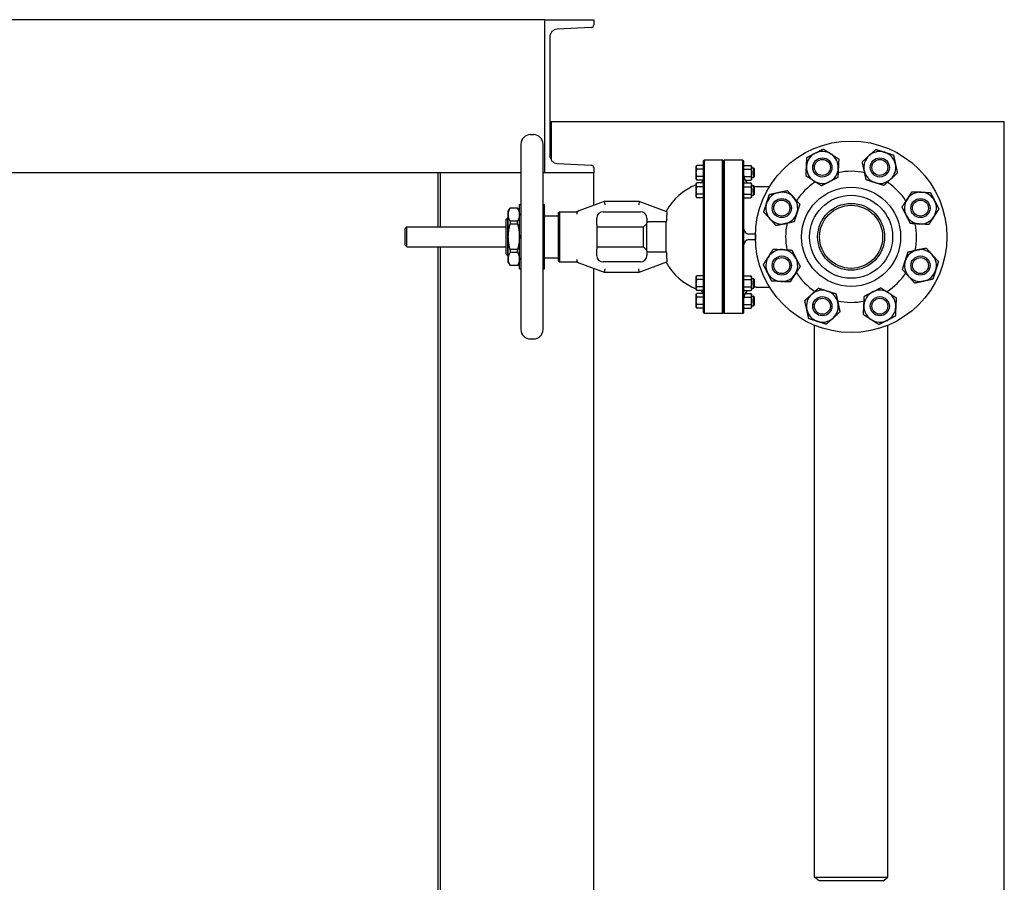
# Model space of a CAD drawing. Header units: inches. Extents: x 18 to 846, y -67 to 561.
# Tile 583 of 656: x 761 to 800, y 313 to 347. Entities that reach past the tile are written whole.
import ezdxf

# ---------------------------------------------------------------- set-up
doc = ezdxf.new("R2010")
doc.units = ezdxf.units.IN
doc.header["$LTSCALE"] = 24
doc.header["$MEASUREMENT"] = 0
doc.layers.add('Visible (ANSI)', color=7, linetype='Continuous', lineweight=30)

msp = doc.modelspace()

# ---------------------------------------------------------------- linework, layer by layer
at = {"layer": 'Visible (ANSI)'}
for p, q in [((781.5808, 347.16786), (670.8308, 347.16786)), ((781.5808, 341.16786), (781.5808, 347.16786)), ((781.5808, 347.16786), (783.5008, 347.16786)), ((783.5008, 347.16786), (783.5008, 346.96082)), ((783.40983, 346.86495), (782.06808, 346.79464)), ((781.7808, 346.49192), (781.7808, 341.84381)), ((781.7808, 343.16786), (781.8308, 343.16786)), ((781.8308, 343.03336), (781.7808, 343.03336)), ((799.5808, 343.16786), (781.8308, 343.16786)), ((781.8308, 343.16786), (781.8308, 341.67704)), ((799.5808, 281.16786), (799.5808, 343.16786)), ((781.02175, 342.66786), (781.13986, 342.66786)), ((780.64773, 342.29385), (780.64773, 335.04188)), ((781.51388, 335.04188), (781.51388, 342.29385)), ((787.7934, 341.63661), (787.82465, 341.66786)), ((787.82465, 341.66786), (787.82465, 341.61007)), ((788.54955, 341.66786), (787.82465, 341.66786)), ((788.54955, 341.61007), (788.54955, 341.66786)), ((788.5808, 341.63661), (788.54955, 341.66786)), ((788.5808, 341.63661), (788.61205, 341.66786)), ((788.61205, 341.66786), (788.61205, 341.61007)), ((789.33696, 341.66786), (788.61205, 341.66786)), ((789.33696, 341.61007), (789.33696, 341.66786)), ((789.36821, 341.63661), (789.33696, 341.66786)), ((782.06808, 341.54109), (783.40983, 341.47078)), ((783.5008, 341.37491), (783.5008, 341.16786)), ((787.5184, 341.42574), (787.54073, 341.46441)), ((787.5184, 341.39225), (787.5184, 341.42574)), ((787.5184, 341.17574), (787.5184, 341.39225)), ((787.7934, 341.46441), (787.54073, 341.46441)), ((787.7934, 341.32008), (787.54073, 341.32008)), ((787.7934, 341.57898), (787.7934, 341.63661)), ((787.7934, 340.04251), (787.7934, 341.57898)), ((787.82465, 341.61007), (787.82465, 340.04538)), ((788.54955, 340.04538), (788.54955, 341.61007)), ((788.5808, 341.57898), (788.5808, 341.63661)), ((788.5808, 341.63661), (788.5808, 341.57898)), ((788.5808, 340.04251), (788.5808, 341.57898)), ((788.5808, 341.57898), (788.5808, 340.04251)), ((788.61205, 341.61007), (788.61205, 340.04538)), ((789.33696, 340.04538), (789.33696, 341.61007)), ((789.36821, 341.63661), (789.36821, 341.57898)), ((789.36821, 341.57898), (789.36821, 340.04251)), ((789.36821, 341.42574), (789.39054, 341.46441)), ((789.39054, 341.46441), (789.65838, 341.46441)), ((789.39054, 341.32008), (789.65838, 341.32008)), ((789.68071, 341.42574), (789.65838, 341.46441)), ((789.68071, 341.39225), (789.68071, 341.42574)), ((789.68071, 341.17574), (789.68071, 341.39225)), ((789.68071, 341.36324), (789.75615, 341.36324)), ((789.75615, 340.98824), (789.75615, 341.36324)), ((789.7934, 341.32599), (789.75615, 341.36324)), ((789.7934, 341.02549), (789.7934, 341.32599)), ((780.64773, 341.16786), (670.8308, 341.16786)), ((777.4108, 339.06157), (777.4108, 341.16786)), ((777.70785, 341.16786), (777.5008, 341.16786)), ((777.5008, 339.06157), (777.5008, 341.16786)), ((781.5808, 341.16786), (781.51388, 341.16786)), ((783.5008, 341.16786), (781.5808, 341.16786)), ((783.5008, 339.89526), (783.5008, 341.16786)), ((787.5184, 340.95923), (787.5184, 341.17574)), ((787.5184, 340.92574), (787.5184, 340.95923)), ((787.5184, 340.92574), (787.54073, 340.88706)), ((787.7934, 341.0314), (787.54073, 341.0314)), ((789.39054, 341.0314), (789.65838, 341.0314)), ((789.68071, 340.92574), (789.65838, 340.88706)), ((789.68071, 340.95923), (789.68071, 341.17574)), ((789.68071, 340.98824), (789.75615, 340.98824)), ((789.68071, 340.92574), (789.68071, 340.95923)), ((789.7934, 341.02549), (789.75615, 340.98824)), ((787.5184, 340.73676), (787.54073, 340.77544)), ((787.5184, 340.70327), (787.5184, 340.73676)), ((787.5184, 340.48676), (787.5184, 340.70327)), ((787.7783, 340.88706), (787.54073, 340.88706)), ((787.7934, 340.77544), (787.54073, 340.77544)), ((787.7934, 340.6311), (787.54073, 340.6311)), ((789.36821, 340.73676), (789.39054, 340.77544)), ((789.39054, 340.77544), (789.65838, 340.77544)), ((789.39054, 340.6311), (789.65838, 340.6311)), ((789.43479, 340.88706), (789.65838, 340.88706)), ((789.68071, 340.73676), (789.65838, 340.77544)), ((789.68071, 340.70327), (789.68071, 340.73676)), ((789.68071, 340.48676), (789.68071, 340.70327)), ((789.68071, 340.67426), (789.75615, 340.67426)), ((789.75615, 340.29926), (789.75615, 340.67426)), ((789.7934, 340.63701), (789.75615, 340.67426)), ((789.7934, 340.33651), (789.7934, 340.63701)), ((789.86821, 340.63637), (790.38902, 340.63637)), ((787.5184, 340.27026), (787.5184, 340.48676)), ((787.5184, 340.23676), (787.5184, 340.27026)), ((787.5184, 340.23676), (787.54073, 340.19809)), ((787.7934, 340.34242), (787.54073, 340.34242)), ((787.7934, 340.19809), (787.54073, 340.19809)), ((789.36821, 340.23676), (789.39054, 340.19809)), ((789.39054, 340.34242), (789.65838, 340.34242)), ((789.39054, 340.19809), (789.65838, 340.19809)), ((789.68071, 340.23676), (789.65838, 340.19809)), ((789.68071, 340.27026), (789.68071, 340.48676)), ((789.68071, 340.29926), (789.75615, 340.29926)), ((789.68071, 340.23676), (789.68071, 340.27026)), ((789.7934, 340.33651), (789.75615, 340.29926)), ((780.15561, 339.6718), (780.2238, 339.78991)), ((780.2238, 339.78991), (780.2238, 339.78785)), ((780.52049, 339.78991), (780.2238, 339.78991)), ((780.52049, 339.78785), (780.2238, 339.78785)), ((780.52049, 339.78785), (780.52049, 339.78991)), ((780.58868, 339.6718), (780.52049, 339.78991)), ((780.58868, 337.40802), (780.58868, 339.92771)), ((780.58868, 339.92771), (780.64773, 339.92771)), ((781.51388, 339.92771), (781.57293, 339.92771)), ((781.57293, 337.40802), (781.57293, 339.92771)), ((783.91446, 340.04582), (782.91502, 339.68205)), ((783.91446, 340.04582), (783.9365, 339.92082)), ((785.28652, 340.04582), (783.91446, 340.04582)), ((785.28652, 340.04582), (785.26448, 339.92082)), ((786.36821, 339.65212), (785.28652, 340.04582)), ((787.7934, 337.29322), (787.7934, 340.04251)), ((787.82465, 340.04538), (787.82465, 337.29035)), ((788.54955, 337.29035), (788.54955, 340.04538)), ((788.5808, 337.29322), (788.5808, 340.04251)), ((788.5808, 340.04251), (788.5808, 337.29322)), ((788.61205, 340.04538), (788.61205, 337.29035)), ((789.33696, 337.29035), (789.33696, 340.04538)), ((789.36821, 340.04251), (789.36821, 337.29322)), ((780.07687, 339.3534), (780.13937, 339.4159)), ((780.07687, 337.98233), (780.07687, 339.3534)), ((780.13937, 337.91983), (780.13937, 339.4159)), ((780.13937, 339.4159), (780.15561, 339.4159)), ((780.15561, 339.5373), (780.15561, 339.6718)), ((780.15561, 338.66786), (780.15561, 339.5373)), ((781.57293, 339.49464), (782.12411, 339.49464)), ((782.12411, 339.62087), (782.15536, 339.65212)), ((782.12411, 337.71486), (782.12411, 339.62087)), ((782.15536, 339.65212), (782.15536, 337.68361)), ((782.15536, 339.65212), (782.81073, 339.65212)), ((782.83277, 339.56459), (782.83277, 339.55762)), ((782.91502, 339.68205), (782.85014, 339.65844)), ((783.62017, 339.29871), (783.62017, 339.40212)), ((783.87017, 339.65212), (785.3308, 339.65212)), ((785.5808, 339.40212), (785.5808, 339.21517)), ((786.36821, 339.65212), (786.36821, 339.51909)), ((786.36821, 339.35177), (786.36821, 339.51909)), ((776.1208, 338.99907), (776.1833, 339.06157)), ((776.1208, 338.33666), (776.1208, 338.99907)), ((776.1833, 338.27416), (776.1833, 339.06157)), ((776.1833, 339.06157), (780.07687, 339.06157)), ((780.52049, 339.28675), (780.2238, 339.28675)), ((780.2238, 339.28675), (780.2238, 339.16896)), ((780.52049, 339.16896), (780.2238, 339.16896)), ((780.52049, 339.16896), (780.52049, 339.28675)), ((783.62017, 339.15653), (783.62017, 339.29871)), ((783.62017, 339.15653), (783.62017, 338.1792)), ((783.62017, 339.06157), (785.45151, 339.06157)), ((785.45151, 339.06157), (785.5808, 339.19086)), ((785.45151, 338.27416), (785.45151, 339.06157)), ((785.5808, 338.12056), (785.5808, 339.21517)), ((786.33711, 339.25842), (785.7058, 339.25842)), ((786.33711, 338.07731), (786.33711, 339.25842)), ((780.15561, 337.79843), (780.15561, 338.66786)), ((789.8308, 338.76786), (789.61821, 338.76786)), ((789.8308, 338.76786), (789.83214, 338.76786)), ((789.8308, 338.76786), (789.8308, 338.66786)), ((789.8308, 338.66786), (789.8308, 338.56786)), ((776.1208, 338.33666), (776.1833, 338.27416)), ((776.1833, 338.27416), (780.07687, 338.27416)), ((777.4108, 305.85407), (777.4108, 338.27416)), ((777.5008, 305.85407), (777.5008, 338.27416)), ((783.62017, 338.27416), (785.45151, 338.27416)), ((785.45151, 338.27416), (785.5808, 338.14487)), ((789.61821, 338.56786), (789.8308, 338.56786)), ((789.83214, 338.56786), (789.8308, 338.56786)), ((780.07687, 337.98233), (780.13937, 337.91983)), ((780.13937, 337.91983), (780.15561, 337.91983)), ((780.52049, 338.16677), (780.2238, 338.16677)), ((780.2238, 338.16677), (780.2238, 338.04898)), ((780.52049, 338.04898), (780.2238, 338.04898)), ((780.52049, 338.04898), (780.52049, 338.16677)), ((781.57293, 337.84109), (782.12411, 337.84109)), ((783.62017, 338.03702), (783.62017, 338.1792)), ((783.62017, 337.93361), (783.62017, 338.03702)), ((785.5808, 338.12056), (785.5808, 337.93361)), ((785.7058, 338.07731), (786.33711, 338.07731)), ((786.36821, 337.81663), (786.36821, 337.98396)), ((786.36821, 337.81663), (786.36821, 337.68361)), ((780.15561, 337.66393), (780.15561, 337.79843)), ((780.15561, 337.66393), (780.2238, 337.54582)), ((780.52049, 337.54788), (780.2238, 337.54788)), ((780.2238, 337.54788), (780.2238, 337.54582)), ((780.52049, 337.54582), (780.2238, 337.54582)), ((780.58868, 337.66393), (780.52049, 337.54582)), ((780.52049, 337.54582), (780.52049, 337.54788)), ((782.12411, 337.71486), (782.15536, 337.68361)), ((782.15536, 337.68361), (782.81073, 337.68361)), ((782.83277, 337.77811), (782.83277, 337.77114)), ((782.85014, 337.67729), (782.91502, 337.65368)), ((782.91502, 337.65368), (783.91446, 337.28991)), ((783.5008, 306.44449), (783.5008, 337.44047)), ((785.3308, 337.68361), (783.87017, 337.68361)), ((785.28652, 337.28991), (786.36821, 337.68361)), ((780.58868, 337.40802), (780.64773, 337.40802)), ((781.51388, 337.40802), (781.57293, 337.40802)), ((783.9365, 337.41491), (783.91446, 337.28991)), ((783.91446, 337.28991), (785.28652, 337.28991)), ((785.28652, 337.28991), (785.26448, 337.41491)), ((787.5184, 337.09897), (787.54073, 337.13764)), ((787.5184, 337.06547), (787.5184, 337.09897)), ((787.5184, 336.84897), (787.5184, 337.06547)), ((787.7934, 337.13764), (787.54073, 337.13764)), ((787.7934, 335.75675), (787.7934, 337.29322)), ((787.82465, 337.29035), (787.82465, 335.72566)), ((788.54955, 335.72566), (788.54955, 337.29035)), ((788.5808, 335.75675), (788.5808, 337.29322)), ((788.5808, 337.29322), (788.5808, 335.75675)), ((788.61205, 337.29035), (788.61205, 335.72566)), ((789.33696, 335.72566), (789.33696, 337.29035)), ((789.36821, 337.29322), (789.36821, 335.75675)), ((789.36821, 337.09897), (789.39054, 337.13764)), ((789.39054, 337.13764), (789.65838, 337.13764)), ((789.68071, 337.09897), (789.65838, 337.13764)), ((789.68071, 337.06547), (789.68071, 337.09897)), ((789.68071, 336.84897), (789.68071, 337.06547)), ((789.68071, 337.03647), (789.75615, 337.03647)), ((789.75615, 336.66147), (789.75615, 337.03647)), ((789.7934, 336.99922), (789.75615, 337.03647)), ((787.5184, 336.63246), (787.5184, 336.84897)), ((787.7934, 336.9933), (787.54073, 336.9933)), ((787.7934, 336.70463), (787.54073, 336.70463)), ((789.39054, 336.9933), (789.65838, 336.9933)), ((789.39054, 336.70463), (789.65838, 336.70463)), ((789.68071, 336.63246), (789.68071, 336.84897)), ((789.68071, 336.66147), (789.75615, 336.66147)), ((789.7934, 336.69872), (789.75615, 336.66147)), ((789.7934, 336.69872), (789.7934, 336.99922)), ((789.86821, 336.69936), (790.38902, 336.69936)), ((787.5184, 336.59897), (787.5184, 336.63246)), ((787.5184, 336.59897), (787.54073, 336.56029)), ((787.5184, 336.40999), (787.54073, 336.44867)), ((787.5184, 336.3765), (787.5184, 336.40999)), ((787.5184, 336.15999), (787.5184, 336.3765)), ((787.7934, 336.56029), (787.54073, 336.56029)), ((787.7783, 336.44867), (787.54073, 336.44867)), ((787.7934, 336.30433), (787.54073, 336.30433)), ((789.36821, 336.59897), (789.39054, 336.56029)), ((789.39054, 336.56029), (789.65838, 336.56029)), ((789.39054, 336.30433), (789.65838, 336.30433)), ((789.43479, 336.44867), (789.65838, 336.44867)), ((789.68071, 336.59897), (789.65838, 336.56029)), ((789.68071, 336.40999), (789.65838, 336.44867)), ((789.68071, 336.59897), (789.68071, 336.63246)), ((789.68071, 336.3765), (789.68071, 336.40999)), ((789.68071, 336.15999), (789.68071, 336.3765)), ((789.68071, 336.34749), (789.75615, 336.34749)), ((789.75615, 335.97249), (789.75615, 336.34749)), ((789.7934, 336.31024), (789.75615, 336.34749)), ((789.7934, 336.00974), (789.7934, 336.31024)), ((787.5184, 335.94348), (787.5184, 336.15999)), ((787.5184, 335.90999), (787.5184, 335.94348)), ((787.5184, 335.90999), (787.54073, 335.87132)), ((787.7934, 336.01565), (787.54073, 336.01565)), ((789.36821, 335.90999), (789.39054, 335.87132)), ((789.39054, 336.01565), (789.65838, 336.01565)), ((789.68071, 335.90999), (789.65838, 335.87132)), ((789.68071, 335.94348), (789.68071, 336.15999)), ((789.68071, 335.97249), (789.75615, 335.97249)), ((789.68071, 335.90999), (789.68071, 335.94348)), ((789.7934, 336.00974), (789.75615, 335.97249)), ((787.7934, 335.87132), (787.54073, 335.87132)), ((787.7934, 335.69911), (787.7934, 335.75675)), ((787.7934, 335.69911), (787.82465, 335.66786)), ((787.82465, 335.72566), (787.82465, 335.66786)), ((788.54955, 335.66786), (787.82465, 335.66786)), ((788.54955, 335.66786), (788.54955, 335.72566)), ((788.5808, 335.69911), (788.54955, 335.66786)), ((788.5808, 335.69911), (788.5808, 335.75675)), ((788.5808, 335.75675), (788.5808, 335.69911)), ((788.5808, 335.69911), (788.61205, 335.66786)), ((788.61205, 335.72566), (788.61205, 335.66786)), ((789.33696, 335.66786), (788.61205, 335.66786)), ((789.33696, 335.66786), (789.33696, 335.72566)), ((789.36821, 335.69911), (789.33696, 335.66786)), ((789.36821, 335.75675), (789.36821, 335.69911)), ((789.39054, 335.87132), (789.65838, 335.87132)), ((792.1433, 313.60079), (792.1433, 335.20433)), ((795.0183, 313.60079), (795.0183, 335.20433)), ((781.02175, 334.66786), (781.13986, 334.66786)), ((792.1433, 313.60079), (795.0183, 313.60079)), ((792.3263, 313.46036), (792.1433, 313.60079)), ((794.8353, 313.46036), (795.0183, 313.60079)), ((794.8353, 313.46036), (792.3263, 313.46036))]:
    msp.add_line(p, q, dxfattribs=at)
for centre, radius in [((793.5808, 338.66786), 3.75), ((792.45572, 341.38407), 0.37513), ((792.45572, 341.38407), 0.375), ((792.45572, 341.38407), 0.3125), ((794.70589, 341.38407), 0.37513), ((794.70589, 341.38407), 0.375), ((794.70589, 341.38407), 0.3125), ((793.5808, 338.66786), 1.94), ((790.8646, 339.79295), 0.37513), ((790.8646, 339.79295), 0.375), ((793.5808, 338.66786), 1.625), ((796.29701, 339.79295), 0.37513), ((796.29701, 339.79295), 0.375), ((790.8646, 339.79295), 0.3125), ((793.5808, 338.66786), 1.31), ((793.5808, 338.66786), 1.235), ((796.29701, 339.79295), 0.3125), ((790.8646, 337.54278), 0.37513), ((790.8646, 337.54278), 0.375), ((790.8646, 337.54278), 0.3125), ((796.29701, 337.54278), 0.37513), ((796.29701, 337.54278), 0.375), ((796.29701, 337.54278), 0.3125), ((792.45572, 335.95166), 0.37513), ((792.45572, 335.95166), 0.375), ((794.70589, 335.95166), 0.37513), ((794.70589, 335.95166), 0.375), ((792.45572, 335.95166), 0.3125), ((794.70589, 335.95166), 0.3125)]:
    msp.add_circle(centre, radius, dxfattribs=at)
for centre, radius, start, end in [((782.08394, 346.49192), 0.30314, 92.999556, 180), ((783.4048, 346.96082), 0.096, 272.999556, 0), ((781.02175, 342.29385), 0.37402, 90, 180), ((781.13986, 342.29385), 0.37402, 0, 90), ((782.08394, 341.84381), 0.30314, 180, 267.000444), ((792.45572, 341.38407), 0.625, 117.137673, 177.137673), ((792.45572, 341.38407), 0.625, 57.137673, 117.137673), ((792.45572, 341.38407), 0.625, 357.137673, 57.137673), ((794.70589, 341.38407), 0.625, 132.137673, 192.137673), ((794.70589, 341.38407), 0.625, 72.137673, 132.137673), ((794.70589, 341.38407), 0.625, 12.137673, 72.137673), ((783.4048, 341.37491), 0.096, 0, 87.000444), ((792.45572, 341.38407), 0.625, 177.137673, 237.137673), ((792.45572, 341.38407), 0.625, 297.137673, 357.137673), ((794.70589, 341.38407), 0.625, 312.137673, 12.137673), ((789.86821, 341.13637), 0.5, 180, 226.208453), ((793.5808, 338.66786), 2.565, 78.069876, 101.455431), ((794.70589, 341.38407), 0.625, 192.137673, 252.137673), ((794.70589, 341.38407), 0.625, 252.137673, 312.137673), ((788.26584, 338.66786), 2.16535, 110.192895, 152.680684), ((787.5434, 340.97265), 0.25, 307.923408, 339.98119), ((789.86821, 341.13637), 0.5, 260.709763, 270), ((793.5808, 338.66786), 2.565, 123.069876, 146.455431), ((792.45572, 341.38407), 0.625, 237.137673, 297.137673), ((793.5808, 338.66786), 2.565, 33.069876, 56.455431), ((790.8646, 339.79295), 0.625, 102.137673, 162.137673), ((790.8646, 339.79295), 0.625, 42.137673, 102.137673), ((790.8646, 339.79295), 0.625, 342.137673, 42.137673), ((796.29701, 339.79295), 0.625, 147.137673, 207.137673), ((796.29701, 339.79295), 0.625, 87.137673, 147.137673), ((796.29701, 339.79295), 0.625, 27.137673, 87.137673), ((790.8646, 339.79295), 0.625, 162.137673, 222.137673), ((796.29701, 339.79295), 0.625, 327.137673, 27.137673), ((782.81073, 339.77712), 0.125, 270, 290), ((782.95777, 339.56459), 0.125, 110, 180), ((783.87017, 339.40212), 0.25, 90, 180), ((785.3308, 339.40212), 0.25, 0, 90), ((788.26584, 338.66786), 2.01712, 160.180879, 162.976134), ((790.8646, 339.79295), 0.625, 222.137673, 282.137673), ((790.8646, 339.79295), 0.625, 282.137673, 342.137673), ((796.29701, 339.79295), 0.625, 207.137673, 267.137673), ((796.29701, 339.79295), 0.625, 267.137673, 327.137673), ((789.61821, 339.01786), 0.25, 180, 261.395888), ((793.5808, 338.66786), 2.565, 168.069876, 191.455431), ((793.5808, 338.66786), 2.565, 348.069876, 11.455431), ((789.61821, 338.31786), 0.25, 98.604112, 180), ((783.87017, 337.93361), 0.25, 180, 270), ((785.3308, 337.93361), 0.25, 270, 0), ((788.26584, 338.66786), 2.01712, 197.023866, 199.819121), ((790.8646, 337.54278), 0.625, 147.137673, 207.137673), ((790.8646, 337.54278), 0.625, 87.137673, 147.137673), ((790.8646, 337.54278), 0.625, 27.137673, 87.137673), ((790.8646, 337.54278), 0.625, 327.137673, 27.137673), ((796.29701, 337.54278), 0.625, 102.137673, 162.137673), ((796.29701, 337.54278), 0.625, 42.137673, 102.137673), ((796.29701, 337.54278), 0.625, 342.137673, 42.137673), ((782.81073, 337.55861), 0.125, 70, 90), ((782.95777, 337.77114), 0.125, 180, 250), ((788.26584, 338.66786), 2.16535, 207.319316, 249.807105), ((796.29701, 337.54278), 0.625, 162.137673, 222.137673), ((790.8646, 337.54278), 0.625, 207.137673, 267.137673), ((790.8646, 337.54278), 0.625, 267.137673, 327.137673), ((793.5808, 338.66786), 2.565, 213.069876, 236.455431), ((793.5808, 338.66786), 2.565, 303.069876, 326.455431), ((796.29701, 337.54278), 0.625, 222.137673, 282.137673), ((796.29701, 337.54278), 0.625, 282.137673, 342.137673), ((789.86821, 336.19936), 0.5, 90, 99.290237), ((787.5434, 336.36308), 0.25, 20.01881, 52.076592), ((789.86821, 336.19936), 0.5, 133.791547, 180), ((792.45572, 335.95166), 0.625, 132.137673, 192.137673), ((792.45572, 335.95166), 0.625, 72.137673, 132.137673), ((792.45572, 335.95166), 0.625, 12.137673, 72.137673), ((794.70589, 335.95166), 0.625, 117.137673, 177.137673), ((794.70589, 335.95166), 0.625, 57.137673, 117.137673), ((794.70589, 335.95166), 0.625, 357.137673, 57.137673), ((792.45572, 335.95166), 0.625, 312.137673, 12.137673), ((793.5808, 338.66786), 2.565, 258.069876, 281.455431), ((794.70589, 335.95166), 0.625, 177.137673, 237.137673), ((794.70589, 335.95166), 0.625, 297.137673, 357.137673), ((792.45572, 335.95166), 0.625, 192.137673, 252.137673), ((792.45572, 335.95166), 0.625, 252.137673, 312.137673), ((794.70589, 335.95166), 0.625, 237.137673, 297.137673), ((781.02175, 335.04188), 0.37402, 180, 270), ((781.13986, 335.04188), 0.37402, 270, 0)]:
    msp.add_arc(centre, radius, start, end, dxfattribs=at)
for points, weights in [([(792.17063, 341.94027), (792.31967, 342.01665), (792.49175, 342.10486)], [1, 1.0379548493, 1]), ([(792.49175, 342.10486), (792.65418, 341.99993), (792.79485, 341.90906)], [1, 1.0379548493, 1]), ([(794.28657, 341.84753), (794.41076, 341.95989), (794.55415, 342.08963)], [1, 1.0379548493, 1]), ([(794.55415, 342.08963), (794.73821, 342.03031), (794.8976, 341.97894)], [1, 1.0379548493, 1]), ([(791.8315, 341.41528), (791.83986, 341.58254), (791.84951, 341.77567)], [1, 1.0379548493, 1]), ([(791.84951, 341.77567), (792.0216, 341.86388), (792.17063, 341.94027)], [1, 1.0379548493, 1]), ([(792.79485, 341.90906), (792.93552, 341.81818), (793.09795, 341.71325)], [1, 1.0379548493, 1]), ([(793.09795, 341.71325), (793.0883, 341.52012), (793.07994, 341.35286)], [1, 1.0379548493, 1]), ([(794.01899, 341.60543), (794.16239, 341.73517), (794.28657, 341.84753)], [1, 1.0379548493, 1]), ([(794.8976, 341.97894), (795.057, 341.92758), (795.24105, 341.86826)], [1, 1.0379548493, 1]), ([(795.24105, 341.86826), (795.28171, 341.67921), (795.31692, 341.51548)], [1, 1.0379548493, 1]), ([(787.5184, 341.39225), (787.5184, 341.42574), (787.54073, 341.46441)], [1, 1.04314139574, 1.01001874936]), ([(787.54073, 341.32008), (787.5184, 341.35875), (787.5184, 341.39225)], [1.01001874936, 1.04314139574, 1]), ([(787.5184, 341.17574), (787.5184, 341.24273), (787.54073, 341.32008)], [1, 1.04314139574, 1.01001874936]), ([(789.36821, 341.39225), (789.36821, 341.42574), (789.39054, 341.46441)], [1, 1.04314139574, 1.01001874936]), ([(789.39054, 341.32008), (789.36821, 341.35875), (789.36821, 341.39225)], [1.01001874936, 1.04314139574, 1]), ([(789.36821, 341.17574), (789.36821, 341.24273), (789.39054, 341.32008)], [1, 1.04314139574, 1.01001874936]), ([(789.65838, 341.46441), (789.68071, 341.42574), (789.68071, 341.39225)], [1.01001874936, 1.04314139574, 1]), ([(789.68071, 341.39225), (789.68071, 341.35875), (789.65838, 341.32008)], [1, 1.04314139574, 1.01001874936]), ([(789.65838, 341.32008), (789.68071, 341.24273), (789.68071, 341.17574)], [1.01001874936, 1.04314139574, 1]), ([(791.81348, 341.05489), (791.82313, 341.24802), (791.8315, 341.41528)], [1, 1.0379548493, 1]), ([(793.07994, 341.35286), (793.07157, 341.1856), (793.06192, 340.99247)], [1, 1.0379548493, 1]), ([(794.09487, 341.25266), (794.05965, 341.41638), (794.01899, 341.60543)], [1, 1.0379548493, 1]), ([(795.31692, 341.51548), (795.35213, 341.35176), (795.39279, 341.16271)], [1, 1.0379548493, 1]), ([(787.54073, 341.0314), (787.5184, 341.10875), (787.5184, 341.17574)], [1.01001874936, 1.04314139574, 1]), ([(787.5184, 340.95923), (787.5184, 340.99273), (787.54073, 341.0314)], [1, 1.04314139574, 1.01001874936]), ([(787.54073, 340.88706), (787.5184, 340.92574), (787.5184, 340.95923)], [1.01001874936, 1.04314139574, 1]), ([(789.39054, 341.0314), (789.36821, 341.10875), (789.36821, 341.17574)], [1.01001874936, 1.04314139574, 1]), ([(789.38273, 341.01671), (789.38619, 341.02388), (789.39054, 341.0314)], [1.01983175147, 1.01629387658, 1.01001874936]), ([(789.68071, 341.17574), (789.68071, 341.10875), (789.65838, 341.0314)], [1, 1.04314139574, 1.01001874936]), ([(789.65838, 341.0314), (789.68071, 340.99273), (789.68071, 340.95923)], [1.01001874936, 1.04314139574, 1]), ([(789.68071, 340.95923), (789.68071, 340.92574), (789.65838, 340.88706)], [1, 1.04314139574, 1.01001874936]), ([(792.11658, 340.85908), (791.97591, 340.94996), (791.81348, 341.05489)], [1, 1.0379548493, 1]), ([(793.06192, 340.99247), (792.88983, 340.90426), (792.7408, 340.82787)], [1, 1.0379548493, 1]), ([(794.17074, 340.89988), (794.13008, 341.08893), (794.09487, 341.25266)], [1, 1.0379548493, 1]), ([(794.51419, 340.7892), (794.35479, 340.84057), (794.17074, 340.89988)], [1, 1.0379548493, 1]), ([(795.12522, 340.92061), (795.00103, 340.80825), (794.85764, 340.67852)], [1, 1.0379548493, 1]), ([(795.39279, 341.16271), (795.2494, 341.03297), (795.12522, 340.92061)], [1, 1.0379548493, 1]), ([(787.5184, 340.70327), (787.5184, 340.73676), (787.54073, 340.77544)], [1, 1.04314139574, 1.01001874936]), ([(787.54073, 340.6311), (787.5184, 340.66978), (787.5184, 340.70327)], [1.01001874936, 1.04314139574, 1]), ([(787.5184, 340.48676), (787.5184, 340.55375), (787.54073, 340.6311)], [1, 1.04314139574, 1.01001874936]), ([(789.36821, 340.70327), (789.36821, 340.73676), (789.39054, 340.77544)], [1, 1.04314139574, 1.01001874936]), ([(789.39054, 340.6311), (789.36821, 340.66978), (789.36821, 340.70327)], [1.01001874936, 1.04314139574, 1]), ([(789.36821, 340.48676), (789.36821, 340.55375), (789.39054, 340.6311)], [1, 1.04314139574, 1.01001874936]), ([(789.65838, 340.77544), (789.68071, 340.73676), (789.68071, 340.70327)], [1.01001874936, 1.04314139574, 1]), ([(789.68071, 340.70327), (789.68071, 340.66978), (789.65838, 340.6311)], [1, 1.04314139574, 1.01001874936]), ([(789.65838, 340.6311), (789.68071, 340.55375), (789.68071, 340.48676)], [1.01001874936, 1.04314139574, 1]), ([(792.41968, 340.66328), (792.25725, 340.76821), (792.11658, 340.85908)], [1, 1.0379548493, 1]), ([(792.7408, 340.82787), (792.59176, 340.75149), (792.41968, 340.66328)], [1, 1.0379548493, 1]), ([(794.85764, 340.67852), (794.67358, 340.73783), (794.51419, 340.7892)], [1, 1.0379548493, 1]), ([(787.54073, 340.34242), (787.5184, 340.41978), (787.5184, 340.48676)], [1.01001874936, 1.04314139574, 1]), ([(787.5184, 340.27026), (787.5184, 340.30375), (787.54073, 340.34242)], [1, 1.04314139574, 1.01001874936]), ([(787.54073, 340.19809), (787.5184, 340.23676), (787.5184, 340.27026)], [1.01001874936, 1.04314139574, 1]), ([(789.39054, 340.34242), (789.36821, 340.41978), (789.36821, 340.48676)], [1.01001874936, 1.04314139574, 1]), ([(789.36821, 340.27026), (789.36821, 340.30375), (789.39054, 340.34242)], [1, 1.04314139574, 1.01001874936]), ([(789.39054, 340.19809), (789.36821, 340.23676), (789.36821, 340.27026)], [1.01001874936, 1.04314139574, 1]), ([(789.68071, 340.48676), (789.68071, 340.41978), (789.65838, 340.34242)], [1, 1.04314139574, 1.01001874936]), ([(789.65838, 340.34242), (789.68071, 340.30375), (789.68071, 340.27026)], [1.01001874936, 1.04314139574, 1]), ([(789.68071, 340.27026), (789.68071, 340.23676), (789.65838, 340.19809)], [1, 1.04314139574, 1.01001874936]), ([(790.26973, 339.98466), (790.32109, 340.14406), (790.38041, 340.32811)], [1, 1.0379548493, 1]), ([(790.38041, 340.32811), (790.56946, 340.36877), (790.73319, 340.40398)], [1, 1.0379548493, 1]), ([(790.73319, 340.40398), (790.89691, 340.43919), (791.08596, 340.47985)], [1, 1.0379548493, 1]), ([(791.08596, 340.47985), (791.2157, 340.33646), (791.32806, 340.21228)], [1, 1.0379548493, 1]), ([(791.32806, 340.21228), (791.44041, 340.08809), (791.57015, 339.9447)], [1, 1.0379548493, 1]), ([(795.57622, 339.82899), (795.68115, 339.99142), (795.77202, 340.13209)], [1, 1.0379548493, 1]), ([(795.77202, 340.13209), (795.8629, 340.27276), (795.96783, 340.43519)], [1, 1.0379548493, 1]), ([(795.96783, 340.43519), (796.16096, 340.42554), (796.32822, 340.41717)], [1, 1.0379548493, 1]), ([(796.32822, 340.41717), (796.49548, 340.40881), (796.68861, 340.39916)], [1, 1.0379548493, 1]), ([(796.68861, 340.39916), (796.77682, 340.22707), (796.85321, 340.07804)], [1, 1.0379548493, 1]), ([(780.15561, 339.5373), (780.15561, 339.65561), (780.2238, 339.78785)], [1, 1.03775343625, 1.0171026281]), ([(780.52049, 339.78785), (780.58868, 339.65561), (780.58868, 339.5373)], [1.0171026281, 1.03775343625, 1]), ([(790.15904, 339.64121), (790.21836, 339.82527), (790.26973, 339.98466)], [1, 1.0379548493, 1]), ([(791.57015, 339.9447), (791.51084, 339.76064), (791.45947, 339.60125)], [1, 1.0379548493, 1]), ([(795.74081, 339.50787), (795.66443, 339.6569), (795.57622, 339.82899)], [1, 1.0379548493, 1]), ([(797.0178, 339.75692), (796.91287, 339.59448), (796.822, 339.45382)], [1, 1.0379548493, 1]), ([(796.85321, 340.07804), (796.92959, 339.929), (797.0178, 339.75692)], [1, 1.0379548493, 1]), ([(780.2238, 339.28675), (780.15561, 339.41898), (780.15561, 339.5373)], [1.0171026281, 1.03775343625, 1]), ([(780.58868, 339.5373), (780.58868, 339.41898), (780.52049, 339.28675)], [1, 1.03775343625, 1.0171026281]), ([(790.40114, 339.37363), (790.28878, 339.49782), (790.15904, 339.64121)], [1, 1.0379548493, 1]), ([(790.64323, 339.10605), (790.5135, 339.24945), (790.40114, 339.37363)], [1, 1.0379548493, 1]), ([(791.45947, 339.60125), (791.4081, 339.44185), (791.34879, 339.2578)], [1, 1.0379548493, 1]), ([(795.90541, 339.18675), (795.8172, 339.35884), (795.74081, 339.50787)], [1, 1.0379548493, 1]), ([(796.822, 339.45382), (796.73112, 339.31315), (796.62619, 339.15071)], [1, 1.0379548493, 1]), ([(780.15561, 338.66786), (780.15561, 338.90449), (780.2238, 339.16896)], [1, 1.03775343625, 1.0171026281]), ([(780.52049, 339.16896), (780.58868, 338.90449), (780.58868, 338.66786)], [1.0171026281, 1.03775343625, 1]), ([(790.99601, 339.18193), (790.83229, 339.14671), (790.64323, 339.10605)], [1, 1.0379548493, 1]), ([(791.34879, 339.2578), (791.15974, 339.21714), (790.99601, 339.18193)], [1, 1.0379548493, 1]), ([(796.2658, 339.16873), (796.09854, 339.1771), (795.90541, 339.18675)], [1, 1.0379548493, 1]), ([(796.62619, 339.15071), (796.43306, 339.16037), (796.2658, 339.16873)], [1, 1.0379548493, 1]), ([(780.2238, 338.16677), (780.15561, 338.43123), (780.15561, 338.66786)], [1.0171026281, 1.03775343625, 1]), ([(780.58868, 338.66786), (780.58868, 338.43123), (780.52049, 338.16677)], [1, 1.03775343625, 1.0171026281]), ([(796.1656, 338.1538), (796.32932, 338.18902), (796.51837, 338.22968)], [1, 1.0379548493, 1]), ([(796.51837, 338.22968), (796.64811, 338.08628), (796.76047, 337.9621)], [1, 1.0379548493, 1]), ([(780.15561, 337.79843), (780.15561, 337.91674), (780.2238, 338.04898)], [1, 1.03775343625, 1.0171026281]), ([(780.52049, 338.04898), (780.58868, 337.91674), (780.58868, 337.79843)], [1.0171026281, 1.03775343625, 1]), ([(790.14381, 337.57881), (790.24874, 337.74124), (790.33961, 337.88191)], [1, 1.0379548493, 1]), ([(790.33961, 337.88191), (790.43049, 338.02258), (790.53542, 338.18501)], [1, 1.0379548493, 1]), ([(790.53542, 338.18501), (790.72855, 338.17536), (790.89581, 338.167)], [1, 1.0379548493, 1]), ([(790.89581, 338.167), (791.06307, 338.15863), (791.2562, 338.14898)], [1, 1.0379548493, 1]), ([(791.2562, 338.14898), (791.34441, 337.97689), (791.42079, 337.82786)], [1, 1.0379548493, 1]), ([(791.42079, 337.82786), (791.49718, 337.67882), (791.58539, 337.50674)], [1, 1.0379548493, 1]), ([(795.70214, 337.73448), (795.75351, 337.89388), (795.81282, 338.07793)], [1, 1.0379548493, 1]), ([(795.81282, 338.07793), (796.00187, 338.11859), (796.1656, 338.1538)], [1, 1.0379548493, 1]), ([(796.76047, 337.9621), (796.87283, 337.83791), (797.00257, 337.69452)], [1, 1.0379548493, 1]), ([(780.2238, 337.54788), (780.15561, 337.68011), (780.15561, 337.79843)], [1.0171026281, 1.03775343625, 1]), ([(780.58868, 337.79843), (780.58868, 337.68011), (780.52049, 337.54788)], [1, 1.03775343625, 1.0171026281]), ([(790.3084, 337.25769), (790.23202, 337.40673), (790.14381, 337.57881)], [1, 1.0379548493, 1]), ([(791.58539, 337.50674), (791.48046, 337.34431), (791.38958, 337.20364)], [1, 1.0379548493, 1]), ([(795.59146, 337.39103), (795.65077, 337.57509), (795.70214, 337.73448)], [1, 1.0379548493, 1]), ([(797.00257, 337.69452), (796.94325, 337.51046), (796.89188, 337.35107)], [1, 1.0379548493, 1]), ([(787.5184, 337.06547), (787.5184, 337.09897), (787.54073, 337.13764)], [1, 1.04314139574, 1.01001874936]), ([(787.54073, 336.9933), (787.5184, 337.03198), (787.5184, 337.06547)], [1.01001874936, 1.04314139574, 1]), ([(789.36821, 337.06547), (789.36821, 337.09897), (789.39054, 337.13764)], [1, 1.04314139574, 1.01001874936]), ([(789.39054, 336.9933), (789.36821, 337.03198), (789.36821, 337.06547)], [1.01001874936, 1.04314139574, 1]), ([(789.65838, 337.13764), (789.68071, 337.09897), (789.68071, 337.06547)], [1.01001874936, 1.04314139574, 1]), ([(789.68071, 337.06547), (789.68071, 337.03198), (789.65838, 336.9933)], [1, 1.04314139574, 1.01001874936]), ([(790.47299, 336.93657), (790.38479, 337.10866), (790.3084, 337.25769)], [1, 1.0379548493, 1]), ([(791.38958, 337.20364), (791.29871, 337.06297), (791.19378, 336.90054)], [1, 1.0379548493, 1]), ([(795.83355, 337.12345), (795.72119, 337.24764), (795.59146, 337.39103)], [1, 1.0379548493, 1]), ([(796.07565, 336.85588), (795.94591, 336.99927), (795.83355, 337.12345)], [1, 1.0379548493, 1]), ([(796.89188, 337.35107), (796.84052, 337.19167), (796.7812, 337.00762)], [1, 1.0379548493, 1]), ([(787.5184, 336.84897), (787.5184, 336.91595), (787.54073, 336.9933)], [1, 1.04314139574, 1.01001874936]), ([(787.54073, 336.70463), (787.5184, 336.78198), (787.5184, 336.84897)], [1.01001874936, 1.04314139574, 1]), ([(787.5184, 336.63246), (787.5184, 336.66595), (787.54073, 336.70463)], [1, 1.04314139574, 1.01001874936]), ([(789.36821, 336.84897), (789.36821, 336.91595), (789.39054, 336.9933)], [1, 1.04314139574, 1.01001874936]), ([(789.39054, 336.70463), (789.36821, 336.78198), (789.36821, 336.84897)], [1.01001874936, 1.04314139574, 1]), ([(789.36821, 336.63246), (789.36821, 336.66595), (789.39054, 336.70463)], [1, 1.04314139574, 1.01001874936]), ([(789.65838, 336.9933), (789.68071, 336.91595), (789.68071, 336.84897)], [1.01001874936, 1.04314139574, 1]), ([(789.68071, 336.84897), (789.68071, 336.78198), (789.65838, 336.70463)], [1, 1.04314139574, 1.01001874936]), ([(789.65838, 336.70463), (789.68071, 336.66595), (789.68071, 336.63246)], [1.01001874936, 1.04314139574, 1]), ([(790.83339, 336.91856), (790.66613, 336.92692), (790.47299, 336.93657)], [1, 1.0379548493, 1]), ([(791.19378, 336.90054), (791.00065, 336.91019), (790.83339, 336.91856)], [1, 1.0379548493, 1]), ([(792.03639, 336.41512), (792.16058, 336.52747), (792.30397, 336.65721)], [1, 1.0379548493, 1]), ([(792.30397, 336.65721), (792.48803, 336.5979), (792.64742, 336.54653)], [1, 1.0379548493, 1]), ([(794.42081, 336.50785), (794.56984, 336.58424), (794.74193, 336.67245)], [1, 1.0379548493, 1]), ([(794.74193, 336.67245), (794.90436, 336.56752), (795.04503, 336.47664)], [1, 1.0379548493, 1]), ([(796.42842, 336.93175), (796.2647, 336.89654), (796.07565, 336.85588)], [1, 1.0379548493, 1]), ([(796.7812, 337.00762), (796.59215, 336.96696), (796.42842, 336.93175)], [1, 1.0379548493, 1]), ([(787.54073, 336.56029), (787.5184, 336.59897), (787.5184, 336.63246)], [1.01001874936, 1.04314139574, 1]), ([(787.5184, 336.3765), (787.5184, 336.40999), (787.54073, 336.44867)], [1, 1.04314139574, 1.01001874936]), ([(787.54073, 336.30433), (787.5184, 336.343), (787.5184, 336.3765)], [1.01001874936, 1.04314139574, 1]), ([(787.5184, 336.15999), (787.5184, 336.22698), (787.54073, 336.30433)], [1, 1.04314139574, 1.01001874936]), ([(789.39054, 336.56029), (789.36821, 336.59897), (789.36821, 336.63246)], [1.01001874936, 1.04314139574, 1]), ([(789.36821, 336.15999), (789.36821, 336.22698), (789.39054, 336.30433)], [1, 1.04314139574, 1.01001874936]), ([(789.39054, 336.30433), (789.38619, 336.31185), (789.38273, 336.31902)], [1.01001874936, 1.01629387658, 1.01983175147]), ([(789.68071, 336.63246), (789.68071, 336.59897), (789.65838, 336.56029)], [1, 1.04314139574, 1.01001874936]), ([(789.65838, 336.44867), (789.68071, 336.40999), (789.68071, 336.3765)], [1.01001874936, 1.04314139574, 1]), ([(789.68071, 336.3765), (789.68071, 336.343), (789.65838, 336.30433)], [1, 1.04314139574, 1.01001874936]), ([(789.65838, 336.30433), (789.68071, 336.22698), (789.68071, 336.15999)], [1.01001874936, 1.04314139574, 1]), ([(791.76882, 336.17302), (791.91221, 336.30276), (792.03639, 336.41512)], [1, 1.0379548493, 1]), ([(792.64742, 336.54653), (792.80682, 336.49516), (792.99087, 336.43585)], [1, 1.0379548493, 1]), ([(792.99087, 336.43585), (793.03153, 336.2468), (793.06674, 336.08307)], [1, 1.0379548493, 1]), ([(794.08167, 335.98287), (794.09004, 336.15013), (794.09969, 336.34326)], [1, 1.0379548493, 1]), ([(794.09969, 336.34326), (794.27178, 336.43147), (794.42081, 336.50785)], [1, 1.0379548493, 1]), ([(795.04503, 336.47664), (795.1857, 336.38577), (795.34813, 336.28084)], [1, 1.0379548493, 1]), ([(795.34813, 336.28084), (795.33848, 336.08771), (795.33011, 335.92045)], [1, 1.0379548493, 1]), ([(787.54073, 336.01565), (787.5184, 336.093), (787.5184, 336.15999)], [1.01001874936, 1.04314139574, 1]), ([(787.5184, 335.94348), (787.5184, 335.97698), (787.54073, 336.01565)], [1, 1.04314139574, 1.01001874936]), ([(787.54073, 335.87132), (787.5184, 335.90999), (787.5184, 335.94348)], [1.01001874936, 1.04314139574, 1]), ([(789.39054, 336.01565), (789.36821, 336.093), (789.36821, 336.15999)], [1.01001874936, 1.04314139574, 1]), ([(789.36821, 335.94348), (789.36821, 335.97698), (789.39054, 336.01565)], [1, 1.04314139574, 1.01001874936]), ([(789.39054, 335.87132), (789.36821, 335.90999), (789.36821, 335.94348)], [1.01001874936, 1.04314139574, 1]), ([(789.68071, 336.15999), (789.68071, 336.093), (789.65838, 336.01565)], [1, 1.04314139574, 1.01001874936]), ([(789.65838, 336.01565), (789.68071, 335.97698), (789.68071, 335.94348)], [1.01001874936, 1.04314139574, 1]), ([(789.68071, 335.94348), (789.68071, 335.90999), (789.65838, 335.87132)], [1, 1.04314139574, 1.01001874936]), ([(791.84469, 335.82025), (791.80947, 335.98397), (791.76882, 336.17302)], [1, 1.0379548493, 1]), ([(793.06674, 336.08307), (793.10196, 335.91935), (793.14262, 335.73029)], [1, 1.0379548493, 1]), ([(794.06365, 335.62248), (794.07331, 335.81561), (794.08167, 335.98287)], [1, 1.0379548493, 1]), ([(795.33011, 335.92045), (795.32175, 335.75319), (795.31209, 335.56005)], [1, 1.0379548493, 1]), ([(791.92056, 335.46747), (791.8799, 335.65652), (791.84469, 335.82025)], [1, 1.0379548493, 1]), ([(793.14262, 335.73029), (792.99922, 335.60056), (792.87504, 335.4882)], [1, 1.0379548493, 1]), ([(794.36675, 335.42667), (794.22609, 335.51755), (794.06365, 335.62248)], [1, 1.0379548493, 1]), ([(795.31209, 335.56005), (795.14001, 335.47185), (794.99098, 335.39546)], [1, 1.0379548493, 1]), ([(792.26401, 335.35679), (792.10461, 335.40815), (791.92056, 335.46747)], [1, 1.0379548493, 1]), ([(792.60746, 335.2461), (792.4234, 335.30542), (792.26401, 335.35679)], [1, 1.0379548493, 1]), ([(792.87504, 335.4882), (792.75085, 335.37584), (792.60746, 335.2461)], [1, 1.0379548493, 1]), ([(794.66986, 335.23087), (794.50742, 335.3358), (794.36675, 335.42667)], [1, 1.0379548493, 1]), ([(794.99098, 335.39546), (794.84194, 335.31908), (794.66986, 335.23087)], [1, 1.0379548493, 1])]:
    msp.add_rational_spline(points, weights, degree=2, dxfattribs=at)
for points, knots in [([(785.7058, 339.25842), (785.69031, 339.25842), (785.67501, 339.25746), (785.64595, 339.25369), (785.63259, 339.25088), (785.60915, 339.24355), (785.59953, 339.23903), (785.58881, 339.23111), (785.58584, 339.22807), (785.58184, 339.22179), (785.58083, 339.21855), (785.5808, 339.21524), (785.5808, 339.2152), (785.5808, 339.21517)], [-0.514478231, -0.514478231, -0.514478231, -0.514478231, -0.396202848, -0.396202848, -0.274865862, -0.274865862, -0.14690316, -0.14690316, -0.073690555, -0.073690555, 0, 0, 0.000858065, 0.000858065, 0.000858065, 0.000858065]), ([(785.5808, 338.12056), (785.5808, 338.12053), (785.5808, 338.12049), (785.58083, 338.11718), (785.58184, 338.11394), (785.58584, 338.10765), (785.58881, 338.10462), (785.59953, 338.0967), (785.60915, 338.09218), (785.63259, 338.08485), (785.64595, 338.08204), (785.67501, 338.07827), (785.69031, 338.07731), (785.7058, 338.07731)], [-1.029814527, -1.029814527, -1.029814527, -1.029814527, -1.028956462, -1.028956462, -0.955265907, -0.955265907, -0.882053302, -0.882053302, -0.7540906, -0.7540906, -0.632753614, -0.632753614, -0.514478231, -0.514478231, -0.514478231, -0.514478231])]:
    msp.add_open_spline(points, degree=3, knots=knots, dxfattribs=at)
for points in [[(789.61821, 338.76786), (789.60591, 338.76792), (789.59331, 338.76882), (789.5808, 338.77068)], [(789.5808, 338.56505), (789.59331, 338.56691), (789.6059, 338.5678), (789.61821, 338.56786)]]:
    msp.add_open_spline(points, degree=3, dxfattribs=at)

doc.saveas('drawing.dxf')
